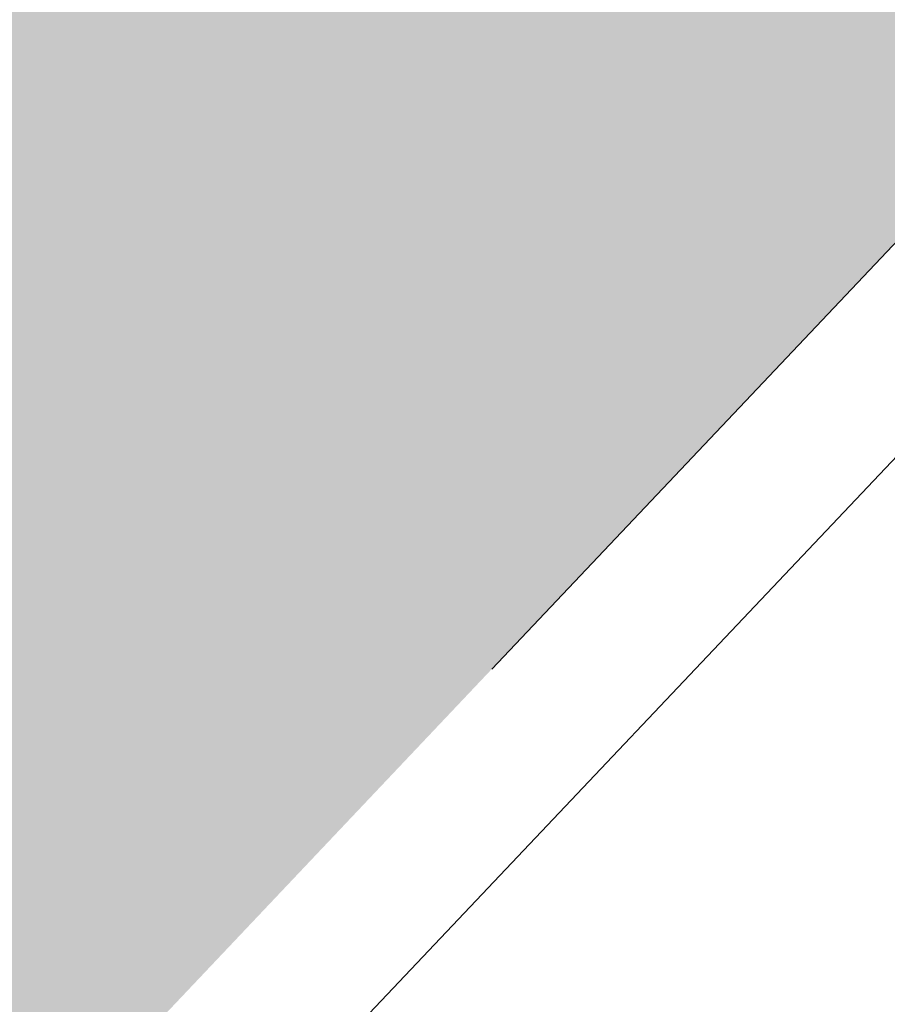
# Model space of a CAD drawing. Header units: metres. Extents: x 163543 to 168130, y 402678 to 405437.
# Tile 552 of 656: x 165490.741 to 165491.211, y 403907.678 to 403908.211. Entities that reach past the tile are written whole.
import ezdxf

# ---------------------------------------------------------------- set-up
doc = ezdxf.new("R2010")
doc.units = ezdxf.units.M
doc.linetypes.add('X-CA190022.004-UO-DWM_Snelfietsroute$0$VH-OPSLUITBAND_80X200', pattern=[14, 8, -2, 2, -2])
doc.layers.add('X-CA190022.004-UO-ARC_Arcering$0$N-WE-VH-VERHARDING_TEGEL-A-200 60MM TEGEL', color=252, linetype='Continuous', lineweight=18, transparency=0.5)
doc.layers.add('X-CA190022.004-UO-DWM_Snelfietsroute$0$N-WE-VH-KANTOPSLUITING_ACHTERKANTBAND-G', color=7, linetype='Continuous', lineweight=9)
doc.layers.add('X-CA190022.004-UO-DWM_Snelfietsroute$0$N-WE-VH-KANTOPSLUITING_OPSLUITBAND_80X200-G', color=150, linetype='X-CA190022.004-UO-DWM_Snelfietsroute$0$VH-OPSLUITBAND_80X200', lineweight=35)

msp = doc.modelspace()

# ---------------------------------------------------------------- hatches: boundary and pattern name
at = {"layer": 'X-CA190022.004-UO-ARC_Arcering$0$N-WE-VH-VERHARDING_TEGEL-A-200 60MM TEGEL', "ltscale": 0.5}
h = msp.add_hatch(color=256, dxfattribs=at)
h.dxf.hatch_style = 1
edge = h.paths.add_edge_path()
edge.add_arc((165515.64288, 403930.99042), 2, 48.56271, 136.57631, ccw=False)
edge.add_line((165516.96648, 403932.48978), (165524.01566, 403926.20457))
edge.add_line((165524.01566, 403926.20457), (165525.29967, 403927.67111))
edge.add_arc((165502.24428, 403901.53739), 34.85, 48.580986, 54.31414)
edge.add_line((165522.57371, 403929.84352), (165521.3285, 403930.73782))
edge.add_arc((165541.83293, 403959.28762), 35.15, 231.496912, 234.31414, ccw=False)
edge.add_arc((165541.83293, 403959.28762), 35.15, 228.679684, 231.496912, ccw=False)
edge.add_line((165518.62451, 403932.88891), (165517.86919, 403933.55343))
edge.add_line((165517.86919, 403933.55343), (165517.83611, 403933.51594))
edge.add_line((165517.83611, 403933.51594), (165517.09455, 403934.17191))
edge.add_arc((165515.24218, 403932.07221), 2.8, 48.58099, 138.74262)
edge.add_line((165513.13727, 403933.91865), (165512.80922, 403933.54469))
edge.add_line((165512.80922, 403933.54469), (165487.03761, 403906.29441))
edge.add_line((165487.03761, 403906.29441), (165486.55974, 403905.78264))
edge.add_line((165486.55974, 403905.78264), (165479.73495, 403898.47359))
edge.add_line((165479.73495, 403898.47359), (165478.38819, 403897.03127))
edge.add_line((165478.38819, 403897.03127), (165478.33022, 403896.96906))
edge.add_line((165478.33022, 403896.96906), (165479.64937, 403895.7444))
edge.add_line((165479.64937, 403895.7444), (165479.7045, 403895.80354))
edge.add_line((165479.7045, 403895.80354), (165481.05058, 403897.24513))
edge.add_line((165481.05058, 403897.24513), (165487.87537, 403904.55418))
edge.add_line((165487.87537, 403904.55418), (165488.3491, 403905.06152))
edge.add_line((165488.3491, 403905.06152), (165514.1903, 403932.3652))

# ---------------------------------------------------------------- linework, layer by layer
at = {"layer": 'X-CA190022.004-UO-DWM_Snelfietsroute$0$N-WE-VH-KANTOPSLUITING_ACHTERKANTBAND-G', "ltscale": 0.2, "flags": 128}
msp.add_lwpolyline([(165473.66701, 403887.29108), (165473.89001, 403887.70653), (165474.33842, 403888.50639), (165474.79677, 403889.28015), (165475.27329, 403890.04259), (165475.76769, 403890.79326), (165476.27968, 403891.53172), (165476.80895, 403892.25758), (165477.3552, 403892.97043), (165477.9181, 403893.66987), (165478.49734, 403894.35551), (165479.09422, 403895.02884), (165479.70794, 403895.68991), (165479.76302, 403895.74899), (165488.40739, 403905.00672), (165514.2484, 403932.31021, -0.404095), (165516.91353, 403932.42981), (165523.96299, 403926.14435)], format="xyb", dxfattribs=at)
at = {"layer": 'X-CA190022.004-UO-DWM_Snelfietsroute$0$N-WE-VH-KANTOPSLUITING_OPSLUITBAND_80X200-G', "ltscale": 0.2, "flags": 128}
msp.add_lwpolyline([(165470.47067, 403879.33443), (165470.48128, 403879.37256), (165470.7309, 403880.26462), (165470.99512, 403881.12899), (165471.27976, 403881.98658), (165471.58466, 403882.83691), (165471.90963, 403883.6795), (165472.25446, 403884.51387), (165472.61896, 403885.33956), (165473.00291, 403886.15611), (165473.41467, 403886.98026), (165473.5963, 403887.32849), (165473.81987, 403887.74502), (165474.26911, 403888.54634), (165474.72842, 403889.32174), (165475.20596, 403890.0858), (165475.70141, 403890.83805), (165476.21448, 403891.57809), (165476.74487, 403892.30549), (165477.29228, 403893.01985), (165477.85638, 403893.72077), (165478.43684, 403894.40786), (165479.03497, 403895.0826), (165479.64937, 403895.7444), (165479.7045, 403895.80354), (165488.3491, 403905.06152), (165514.1903, 403932.3652, -0.404095), (165516.96648, 403932.48978), (165524.01566, 403926.20457)], format="xyb", dxfattribs=at)

doc.saveas('drawing.dxf')
